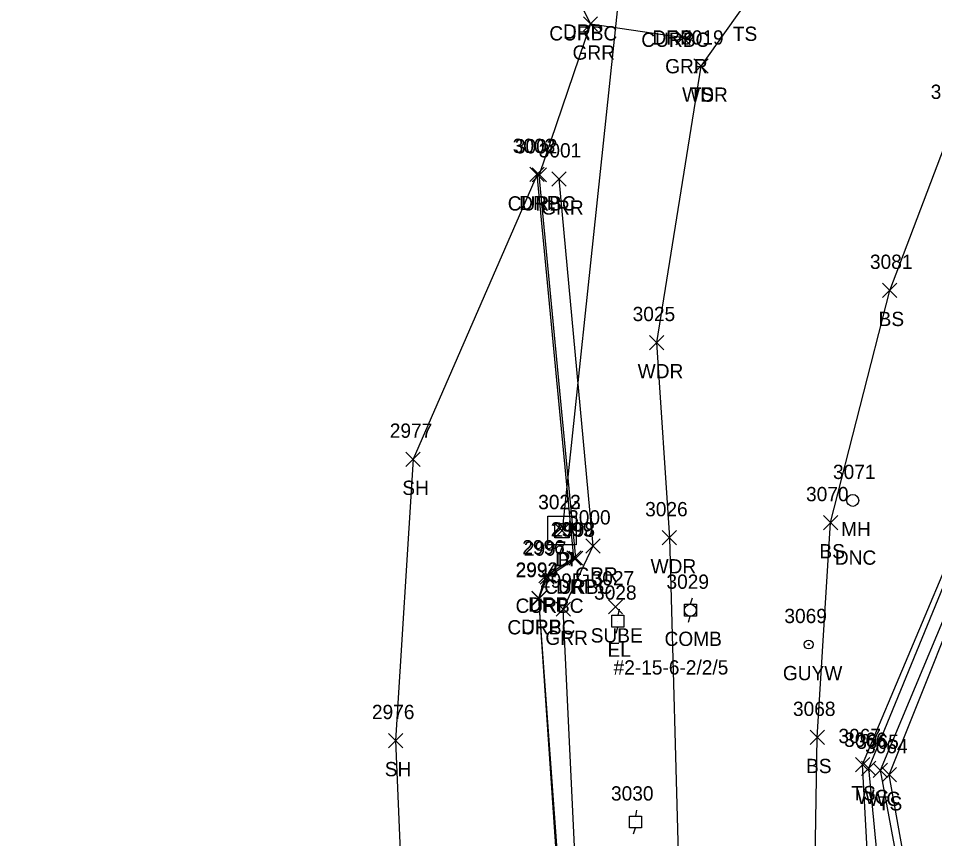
# Model space of a CAD drawing. Extents: x 1623612 to 1625808, y 621345 to 627748.
# Drawn here: x 1624744.6 to 1624872.8, y 626828.8 to 626943.7 of the extents above; entities that cross this region are included whole.
import ezdxf

# ---------------------------------------------------------------- set-up
doc = ezdxf.new("R2010")
doc.units = 0
for name, color, linetype in [('D_A', 7, 'Continuous'), ('D_I', 7, 'Continuous'), ('D_TIC', 7, 'Continuous'), ('DCP', 7, 'Continuous'), ('DS', 7, 'Continuous'), ('L_A', 7, 'Continuous'), ('L_I', 7, 'Continuous'), ('L_TIC', 7, 'Continuous'), ('LAWA', 7, 'Continuous'), ('LAWE', 7, 'Continuous'), ('LELB', 7, 'Continuous'), ('LSOGP', 7, 'Continuous'), ('R_A', 7, 'Continuous'), ('R_I', 7, 'Continuous'), ('R_TIC', 7, 'Continuous'), ('RC', 7, 'Continuous'), ('RDP', 7, 'Continuous'), ('RGR', 7, 'Continuous'), ('U_A', 7, 'Continuous'), ('U_C', 7, 'Continuous'), ('U_I', 7, 'Continuous'), ('U_TIC', 7, 'Continuous'), ('UEPT', 7, 'Continuous'), ('ULP', 7, 'Continuous'), ('UP', 7, 'Continuous'), ('UPGW', 7, 'Continuous'), ('UUMH', 7, 'Continuous')]:
    doc.layers.add(name, color=color, linetype=linetype)

msp = doc.modelspace()

# ---------------------------------------------------------------- linework, layer by layer
at = {"layer": 'D_TIC'}
for points in [[(1624819.69, 626870.95), (1624821.69, 626872.95)], [(1624821.69, 626870.95), (1624819.69, 626872.95)]]:
    msp.add_lwpolyline(points, dxfattribs=at)
at = {"layer": 'DCP'}
msp.add_lwpolyline([(1624832.17, 626980.46), (1624820.69, 626871.95)], dxfattribs=at)
at = {"layer": 'DS'}
for p, q in [((1624818.68, 626873.96), (1624822.68, 626873.96)), ((1624818.68, 626869.96), (1624818.68, 626873.96)), ((1624822.68, 626873.96), (1624822.68, 626869.96)), ((1624819.68, 626870.96), (1624819.68, 626872.96)), ((1624819.68, 626872.96), (1624821.68, 626872.96)), ((1624821.68, 626872.96), (1624821.68, 626870.96)), ((1624820.68, 626871.96), (1624820.68, 626871.96)), ((1624820.68, 626871.96), (1624820.68, 626871.96)), ((1624821.68, 626870.96), (1624819.68, 626870.96)), ((1624822.68, 626869.96), (1624818.68, 626869.96))]:
    msp.add_line(p, q, dxfattribs=at)
at = {"layer": 'L_TIC'}
for points in [[(1624839.13, 626935.99), (1624841.13, 626937.99)], [(1624841.13, 626935.99), (1624839.13, 626937.99)], [(1624839.13, 626935.99), (1624841.13, 626937.99)], [(1624841.13, 626935.99), (1624839.13, 626937.99)], [(1624865.54, 626904.59), (1624867.54, 626906.59)], [(1624867.54, 626904.59), (1624865.54, 626906.59)], [(1624832.91, 626897.28), (1624834.91, 626899.28)], [(1624834.91, 626897.28), (1624832.91, 626899.28)], [(1624798.85, 626880.95), (1624800.85, 626882.95)], [(1624800.85, 626880.95), (1624798.85, 626882.95)], [(1624857.26, 626872.07), (1624859.26, 626874.07)], [(1624859.26, 626872.07), (1624857.26, 626874.07)], [(1624834.72, 626869.96), (1624836.72, 626871.96)], [(1624836.72, 626869.96), (1624834.72, 626871.96)], [(1624796.4, 626841.57), (1624798.4, 626843.57)], [(1624798.4, 626841.57), (1624796.4, 626843.57)], [(1624855.39, 626842.01), (1624857.39, 626844.01)], [(1624857.39, 626842.01), (1624855.39, 626844.01)], [(1624861.75, 626838.21), (1624863.75, 626840.21)], [(1624863.75, 626838.21), (1624861.75, 626840.21)], [(1624862.6, 626837.68), (1624864.6, 626839.68)], [(1624864.6, 626837.68), (1624862.6, 626839.68)], [(1624864.24, 626837.41), (1624866.24, 626839.41)], [(1624866.24, 626837.41), (1624864.24, 626839.41)], [(1624865.48, 626836.78), (1624867.48, 626838.78)], [(1624867.48, 626836.78), (1624865.48, 626838.78)]]:
    msp.add_lwpolyline(points, dxfattribs=at)
at = {"layer": 'LAWA'}
msp.add_lwpolyline([(1624840.13, 626936.99), (1624833.91, 626898.28), (1624835.72, 626870.96), (1624837.08, 626821.67), (1624837.33, 626780.95)], dxfattribs=at)
at = {"layer": 'LAWE'}
for points in [[(1624811.58, 626698.16), (1624827.83, 626727.45), (1624839.88, 626755.56), (1624854.51, 626791.28), (1624865.19, 626822.17), (1624863.6, 626838.68), (1624877.04, 626871.46), (1624883.44, 626899.54), (1624892.23, 626923.62), (1624898.22, 626954.71), (1624904.06, 626977.33), (1624901.72, 626988.5), (1624911.78, 627009), (1624921.88, 627031.33), (1624929.46, 627056.07), (1624940.1, 627078.31), (1624950.82, 627105.47), (1624955.57, 627132.71)], [(1624813.12, 626697.64), (1624829.59, 626727.14), (1624841.5, 626754.14), (1624857.45, 626791.69), (1624868.43, 626821.34), (1624865.24, 626838.41), (1624879.12, 626871.56), (1624886.48, 626898.01), (1624896.02, 626922.69), (1624904.59, 626955.37), (1624910.87, 626977.95), (1624905.74, 626987.14), (1624913.87, 627006.89), (1624923.76, 627031.22), (1624932.19, 627054.84), (1624945.44, 627077.29), (1624954.66, 627105.91), (1624958.35, 627132.16)]]:
    msp.add_lwpolyline(points, dxfattribs=at)
at = {"layer": 'LELB'}
for points in [[(1624791.67, 626676.9), (1624794.95, 626684.4), (1624803.66, 626685.7), (1624810.97, 626698.09), (1624827.04, 626727.78), (1624829.85, 626737.3), (1624838.75, 626756.24), (1624853.55, 626791.28), (1624863.64, 626822.18), (1624862.75, 626839.21), (1624876.27, 626871.34), (1624882.13, 626900.38), (1624891.36, 626924.56), (1624896, 626955.28), (1624902.39, 626976.96), (1624900.22, 626989.03), (1624911.37, 627010.71), (1624920.9, 627031.29), (1624927.95, 627056.78), (1624938.81, 627078.18), (1624948.81, 627106.64), (1624954.46, 627133.77), (1624968.84, 627171.22)], [(1624797.7, 626668.24), (1624799.8, 626661.88), (1624805.51, 626669.12), (1624797.38, 626675.58), (1624806.6, 626683.77), (1624814.19, 626697.33), (1624830.38, 626726.7), (1624842.3, 626753.26), (1624860.53, 626793.33), (1624869.62, 626820.05), (1624866.48, 626837.78), (1624879.85, 626871.28), (1624887.32, 626897.26), (1624898.32, 626922.37), (1624907.9, 626956.01), (1624912.47, 626978.91), (1624907.55, 626985.86), (1624917.17, 627005.53), (1624931.03, 627029.02), (1624933.07, 627054.91), (1624944.45, 627056.45), (1624952.68, 627071.76), (1624960.51, 627103.98), (1624966.27, 627131.21)], [(1624853.55, 626791.28), (1624856.01, 626820.04), (1624856.39, 626843.01), (1624858.26, 626873.07), (1624866.54, 626905.59), (1624875.61, 626929.39), (1624890.44, 626958.47), (1624902.39, 626976.96)], [(1624853.21, 626966.41), (1624846.18, 626945.51), (1624840.13, 626936.99)]]:
    msp.add_lwpolyline(points, dxfattribs=at)
at = {"layer": 'LSOGP'}
msp.add_lwpolyline([(1624915.57, 627163.54), (1624896.56, 627076.5), (1624896.18, 627056.71), (1624892.58, 627023.76), (1624859.42, 627006.38), (1624857.36, 627007.43), (1624844.79, 627005.89), (1624844.65, 627005.84), (1624831.84, 626981.48), (1624823.33, 626945.82), (1624823.32, 626945.57), (1624824.67, 626942.88), (1624817.5, 626921.76), (1624817.2, 626921.82), (1624799.85, 626881.95), (1624797.4, 626842.57), (1624799.71, 626787.21), (1624789.17, 626757.26), (1624765.61, 626718.87), (1624765.58, 626718.79), (1624761.3, 626706.88), (1624751.21, 626696.18), (1624744.62, 626671.95)], dxfattribs=at)
at = {"layer": 'R_TIC'}
for points in [[(1624823.67, 626941.88), (1624825.67, 626943.88)], [(1624825.67, 626941.88), (1624823.67, 626943.88)], [(1624836.63, 626939.97), (1624838.63, 626941.97)], [(1624838.63, 626939.97), (1624836.63, 626941.97)], [(1624816.2, 626920.82), (1624818.2, 626922.82)], [(1624818.2, 626920.82), (1624816.2, 626922.82)], [(1624816.5, 626920.76), (1624818.5, 626922.76)], [(1624818.5, 626920.76), (1624816.5, 626922.76)], [(1624819.28, 626920.19), (1624821.28, 626922.19)], [(1624821.28, 626920.19), (1624819.28, 626922.19)], [(1624824.04, 626868.81), (1624826.04, 626870.81)], [(1624826.04, 626868.81), (1624824.04, 626870.81)], [(1624821.36, 626867.14), (1624823.36, 626869.14)], [(1624823.36, 626867.14), (1624821.36, 626869.14)], [(1624821.62, 626867.1), (1624823.62, 626869.1)], [(1624823.62, 626867.1), (1624821.62, 626869.1)], [(1624817.43, 626864.63), (1624819.43, 626866.63)], [(1624819.43, 626864.63), (1624817.43, 626866.63)], [(1624817.61, 626864.44), (1624819.61, 626866.44)], [(1624819.61, 626864.44), (1624817.61, 626866.44)], [(1624816.45, 626861.5), (1624818.45, 626863.5)], [(1624818.45, 626861.5), (1624816.45, 626863.5)], [(1624816.46, 626861.43), (1624818.46, 626863.43)], [(1624818.46, 626861.43), (1624816.46, 626863.43)], [(1624819.87, 626859.96), (1624821.87, 626861.96)], [(1624821.87, 626859.96), (1624819.87, 626861.96)]]:
    msp.add_lwpolyline(points, dxfattribs=at)
at = {"layer": 'RC'}
msp.add_lwpolyline([(1624765.58, 626718.79), (1624801.97, 626722.17), (1624801.11, 626733.02), (1624801.45, 626737.95), (1624803.16, 626742.78), (1624816.78, 626768.15), (1624821.95, 626777.85), (1624823.15, 626783.11), (1624820.56, 626819.57), (1624817.46, 626862.43), (1624818.61, 626865.44), (1624822.62, 626868.1), (1624817.5, 626921.76)], dxfattribs=at)
at = {"layer": 'RDP'}
msp.add_lwpolyline([(1624765.61, 626718.87), (1624801.69, 626722.37), (1624800.67, 626732.93), (1624801.26, 626738), (1624803.05, 626742.93), (1624816.68, 626768.19), (1624821.75, 626777.78), (1624822.87, 626783.15), (1624820.38, 626819.57), (1624817.45, 626862.5), (1624818.43, 626865.63), (1624822.36, 626868.14), (1624817.2, 626921.82)], dxfattribs=at)
at = {"layer": 'RGR'}
for points in [[(1624824.67, 626942.88), (1624837.63, 626940.97)], [(1624823.55, 626759.02), (1624825.06, 626771.19), (1624825.05, 626784.09), (1624822.82, 626819.93), (1624820.87, 626860.96), (1624825.04, 626869.81), (1624820.28, 626921.19)]]:
    msp.add_lwpolyline(points, dxfattribs=at)
at = {"layer": 'U_TIC'}
for points in [[(1624827.17, 626860.29), (1624829.17, 626862.29)], [(1624829.17, 626860.29), (1624827.17, 626862.29)]]:
    msp.add_lwpolyline(points, dxfattribs=at)
at = {"layer": 'UEPT'}
for p, q in [((1624827.68, 626858.45), (1624827.68, 626860.12)), ((1624827.68, 626860.12), (1624829.34, 626860.12)), ((1624828.68, 626860.95), (1624828.51, 626860.12)), ((1624829.34, 626860.12), (1624829.34, 626858.45)), ((1624828.51, 626859.29), (1624828.51, 626859.29)), ((1624829.34, 626858.45), (1624827.68, 626858.45)), ((1624828.26, 626857.62), (1624828.51, 626858.45))]:
    msp.add_line(p, q, dxfattribs=at)
at = {"layer": 'ULP'}
for p, q in [((1624830.13, 626830.33), (1624830.13, 626832)), ((1624830.13, 626832), (1624831.8, 626832)), ((1624831.13, 626832.83), (1624830.96, 626832)), ((1624831.8, 626832), (1624831.8, 626830.33)), ((1624831.8, 626830.33), (1624830.13, 626830.33)), ((1624830.71, 626829.5), (1624830.96, 626830.33)), ((1624830.96, 626831.17), (1624830.96, 626831.17))]:
    msp.add_line(p, q, dxfattribs=at)
at = {"layer": 'UP'}
for p, q in [((1624838.89, 626862.48), (1624838.64, 626861.64)), ((1624837.81, 626859.98), (1624837.81, 626861.64)), ((1624837.81, 626861.64), (1624839.48, 626861.64)), ((1624839.48, 626861.64), (1624839.48, 626859.98)), ((1624839.48, 626859.98), (1624837.81, 626859.98)), ((1624838.39, 626859.14), (1624838.64, 626859.98)), ((1624838.64, 626860.81), (1624838.64, 626860.81))]:
    msp.add_line(p, q, dxfattribs=at)
msp.add_circle((1624838.64, 626860.81), 0.833, dxfattribs=at)
at = {"layer": 'UPGW'}
for radius in [0.625, 0.0833]:
    msp.add_circle((1624855.2, 626856.01), radius, dxfattribs=at)
at = {"layer": 'UUMH'}
for p, q in [((1624861.37, 626876.18), (1624861.37, 626876.18)), ((1624862.2, 626876.18), (1624862.2, 626876.18))]:
    msp.add_line(p, q, dxfattribs=at)
msp.add_circle((1624861.37, 626876.18), 0.833, dxfattribs=at)

# ---------------------------------------------------------------- texts
at = {"layer": 'D_A'}
for s, p in [('DI', (1624819.74, 626866.96)), ('P', (1624820.07, 626866.95))]:
    msp.add_text(s, height=2, dxfattribs=at).set_placement(p)
at = {"layer": 'D_I'}
for s, p in [('3022', (1624817.35, 626874.96)), ('3023', (1624817.36, 626874.95))]:
    msp.add_text(s, height=2, dxfattribs=at).set_placement(p)
at = {"layer": 'L_A'}
for s, p in [('TS', (1624844.59, 626940.51)), ('WDR', (1624837.49, 626931.99)), ('TS', (1624838.54, 626931.99)), ('BS', (1624864.98, 626900.59)), ('WDR', (1624831.27, 626893.28)), ('SH', (1624798.34, 626876.95)), ('BS', (1624856.7, 626868.07)), ('WDR', (1624833.08, 626865.96)), ('SH', (1624795.89, 626837.57)), ('BS', (1624854.83, 626838.01)), ('TS', (1624861.16, 626834.21)), ('WC', (1624861.91, 626833.68)), ('WC', (1624863.55, 626833.41)), ('TS', (1624864.88, 626832.78))]:
    msp.add_text(s, height=2, dxfattribs=at).set_placement(p)
at = {"layer": 'L_I'}
for s, p in [('3019', (1624837.35, 626939.99)), ('3019', (1624837.35, 626939.99)), ('3082', (1624872.27, 626932.39)), ('3081', (1624863.77, 626908.59)), ('3025', (1624830.57, 626901.28)), ('2977', (1624796.59, 626884.95)), ('3070', (1624854.83, 626876.07)), ('3026', (1624832.32, 626873.96)), ('2976', (1624794.09, 626845.57)), ('3068', (1624853, 626846.01)), ('3067', (1624859.36, 626842.21)), ('3066', (1624860.16, 626841.68)), ('3065', (1624861.85, 626841.41)), ('3064', (1624863.09, 626840.78))]:
    msp.add_text(s, height=2, dxfattribs=at).set_placement(p)
at = {"layer": 'R_A'}
for s, p in [('CURBC', (1624818.91, 626940.57)), ('DRP', (1624820.82, 626940.82)), ('DRP', (1624833.34, 626939.99)), ('CURBC', (1624831.78, 626939.67)), ('GRR', (1624822.16, 626937.88)), ('GRR', (1624835.12, 626935.97)), ('CURBC', (1624813.09, 626916.76)), ('DRP', (1624814.69, 626916.82)), ('GRR', (1624817.77, 626916.19)), ('GRR', (1624822.53, 626864.81)), ('CURBC', (1624818.2, 626863.1)), ('DRP', (1624819.85, 626863.14)), ('CURBC', (1624814.19, 626860.44)), ('DRP', (1624815.92, 626860.63)), ('CURBC', (1624813.05, 626857.43)), ('DRP', (1624814.94, 626857.5)), ('GRR', (1624818.36, 626855.96))]:
    msp.add_text(s, height=2, dxfattribs=at).set_placement(p)
at = {"layer": 'R_I'}
for s, p in [('3003', (1624813.79, 626924.82)), ('3002', (1624814.09, 626924.76)), ('3001', (1624817.43, 626924.19)), ('3000', (1624821.54, 626872.81)), ('2999', (1624819.1, 626871.14)), ('2998', (1624819.36, 626871.1)), ('2996', (1624815.12, 626868.63)), ('2997', (1624815.35, 626868.44)), ('2993', (1624814.19, 626865.5)), ('2994', (1624814.2, 626865.43)), ('2995', (1624817.61, 626863.96))]:
    msp.add_text(s, height=2, dxfattribs=at).set_placement(p)
at = {"layer": 'U_A'}
for s, p in [('MH', (1624859.73, 626871.18)), ('SUBE', (1624824.7, 626856.29)), ('COMB', (1624835.03, 626855.81)), ('EL', (1624827.05, 626854.29)), ('GUYW', (1624851.59, 626851.01))]:
    msp.add_text(s, height=2, dxfattribs=at).set_placement(p)
at = {"layer": 'U_C'}
for s, p in [('DNC', (1624858.86, 626867.18)), ('#2-15-6-2/2/5', (1624827.9, 626851.81))]:
    msp.add_text(s, height=2, dxfattribs=at).set_placement(p)
at = {"layer": 'U_I'}
for s, p in [('3071', (1624858.6, 626879.18)), ('3027', (1624824.83, 626864.29)), ('3029', (1624835.3, 626863.81)), ('3028', (1624825.17, 626862.29)), ('3069', (1624851.8, 626859.01)), ('3030', (1624827.54, 626834.17))]:
    msp.add_text(s, height=2, dxfattribs=at).set_placement(p)

doc.saveas('drawing.dxf')
